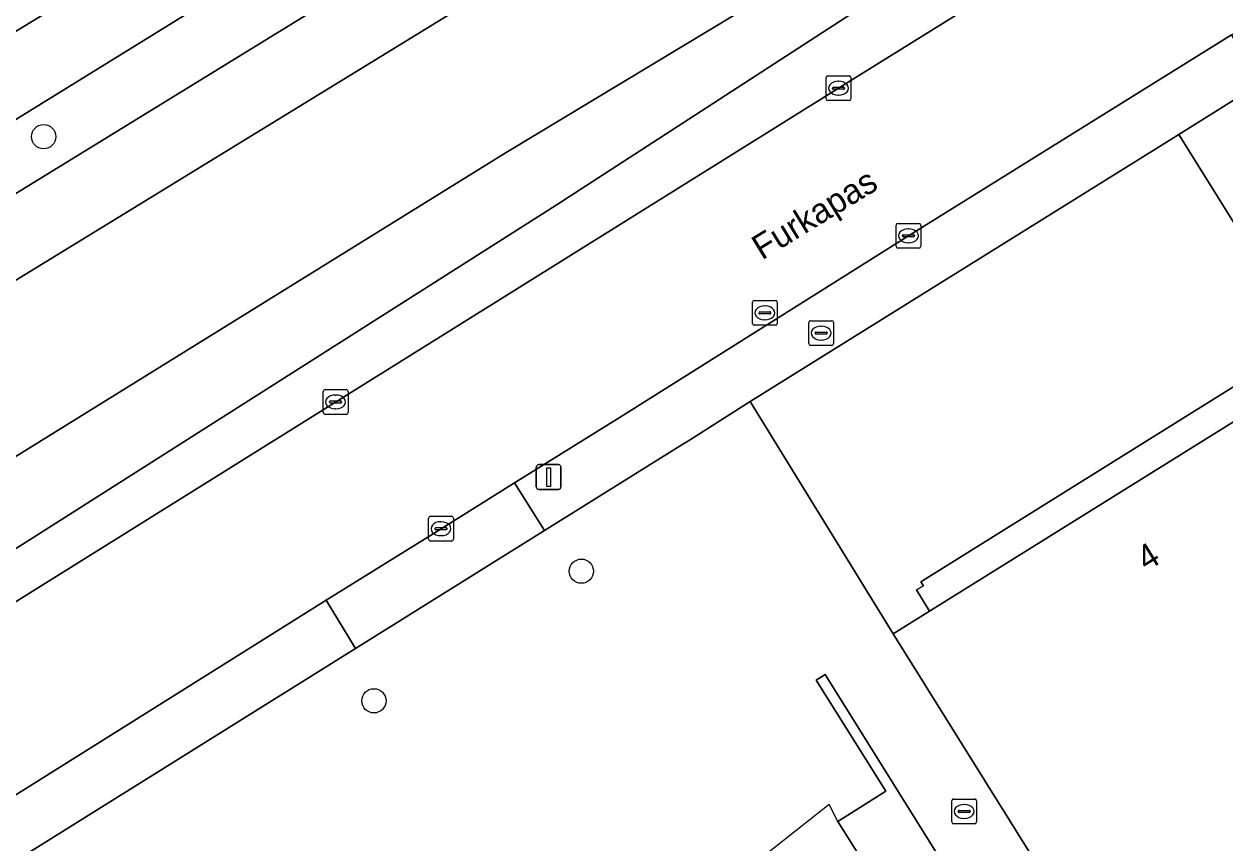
# Model space of a CAD drawing. Extents: x 158835 to 160077, y 386387 to 387778.
# Drawn here: x 158927.18 to 158975.59, y 387215.11 to 387248.12 of the extents above; entities that cross this region are included whole.
import ezdxf

# ---------------------------------------------------------------- set-up
doc = ezdxf.new("R2010")
doc.units = 0
for name, color, linetype in [('IMGEO_Berm_groen', 7, 'Continuous'), ('IMGEO_Boom', 7, 'Continuous'), ('IMGEO_Brandkraan', 7, 'Continuous'), ('IMGEO_Erf', 7, 'Continuous'), ('IMGEO_Fietspad_gesloten', 7, 'Continuous'), ('IMGEO_Kolk', 7, 'Continuous'), ('IMGEO_Lichtmast', 7, 'Continuous'), ('IMGEO_Openbare_ruimte_label', 7, 'Continuous'), ('IMGEO_Pand', 7, 'Continuous'), ('IMGEO_Pand_nummerreeks', 7, 'Continuous'), ('IMGEO_Pand_overbouw', 7, 'Continuous'), ('IMGEO_Parkeervlak_open', 7, 'Continuous'), ('IMGEO_Rijbaan_lokaal_open', 7, 'Continuous'), ('IMGEO_Rioolput', 7, 'Continuous'), ('IMGEO_Voetpad_open', 7, 'Continuous'), ('IMGEO_Waterloop', 7, 'Continuous')]:
    doc.layers.add(name, color=color, linetype=linetype)

msp = doc.modelspace()

# ---------------------------------------------------------------- linework, layer by layer
at = {"layer": 'IMGEO_Berm_groen'}
for points in [[(159028.997, 387307.001), (159015.14, 387298.44), (159000, 387289.123), (158990.539, 387283.301), (158964.997, 387267.65), (158940.44, 387252.686), (158936.096, 387250), (158916.44, 387237.845), (158895.416, 387224.734), (158892.898, 387223.139), (158889.972, 387221.282), (158886.707, 387219.193), (158882.663, 387216.595)], [(159024.789, 387297.851), (159000, 387282.652), (158946.745, 387250), (158900.863, 387221.869), (158889.06, 387214.523), (158887.506, 387213.517), (158882.266, 387209.936), (158879.633, 387207.936), (158875.313, 387204.548), (158873.201, 387202.716), (158873.049, 387202.584), (158874.273, 387201.173), (158872.958, 387200.032), (158871.709, 387201.421), (158869.877, 387199.832), (158877.229, 387196.302)], [(158923.17, 387222.542), (158960.016, 387245.531), (158967.174, 387250), (158976.218, 387255.647), (158979.83, 387257.9), (158979.104, 387259.257), (158977.361, 387262.061), (158979.91, 387263.646), (158981.651, 387260.841), (158982.308, 387259.445), (158993.621, 387266.501), (159000, 387270.494), (159010.157, 387276.853), (159026.726, 387287.157)], [(158879.284, 387214.158), (158873.778, 387209.28), (158867.5, 387203.86), (158866.717, 387203.184), (158865.725, 387202.41), (158866.6, 387200.939), (158868.476, 387202.594), (158872.808, 387206.414), (158876.626, 387209.537), (158879.579, 387211.747), (158882.485, 387213.837), (158885.198, 387215.614), (158887.095, 387216.815), (158888.271, 387217.539), (158902.66, 387226.433), (158940.996, 387250), (158961.325, 387262.497), (159000, 387286.22)], [(158918.403, 387225.462), (158946.623, 387242.943), (158958.307, 387250), (158974.556, 387259.814), (158975.472, 387258.253), (158962.766, 387250), (158948.634, 387240.82), (158918.344, 387221.581), (158886.671, 387201.536)]]:
    msp.add_lwpolyline(points, dxfattribs=at)
msp.add_lwpolyline([(158973.433, 387276.508), (158991.928, 387287.867), (159000, 387292.819), (159005.46, 387296.168), (159003.999, 387298.603), (159000, 387296.122), (158995.071, 387293.064), (158986.969, 387288.086), (158978.847, 387283.118), (158971.65, 387278.686), (158964.902, 387274.565), (158956.56, 387269.426), (158944.446, 387261.985), (158932.241, 387254.544), (158924.872, 387250), (158921.203, 387247.739), (158922.755, 387245.332), (158930.382, 387250), (158935.29, 387253.004)], close=True, dxfattribs=at)
at = {"layer": 'IMGEO_Boom'}
for centre in [(158927.975, 387243.579), (158949.651, 387226.063), (158941.287, 387220.838)]:
    msp.add_circle(centre, 0.489, dxfattribs=at)
at = {"layer": 'IMGEO_Brandkraan'}
for p, q in [((158958.816, 387235.235), (158958.816, 387236.087)), ((158958.891, 387236.161), (158959.743, 387236.161)), ((158959.304, 387235.941), (158959.329, 387235.941)), ((158959.817, 387236.087), (158959.817, 387235.235)), ((158959.075, 387235.655), (158959.075, 387235.667)), ((158959.513, 387235.618), (158959.115, 387235.618)), ((158959.118, 387235.704), (158959.516, 387235.704)), ((158959.327, 387235.381), (158959.302, 387235.381)), ((158959.559, 387235.667), (158959.559, 387235.655)), ((158959.743, 387235.161), (158958.891, 387235.161))]:
    msp.add_line(p, q, dxfattribs=at)
for points in [[(158958.816, 387235.235), (158958.816, 387236.087)], [(158958.891, 387236.161), (158959.743, 387236.161)], [(158959.817, 387236.087), (158959.817, 387235.235)], [(158959.743, 387235.161), (158958.891, 387235.161)]]:
    msp.add_lwpolyline(points, dxfattribs=at)
for centre, radius, start, end in [((158958.893, 387236.085), 0.0765, 91.552, 178.448), ((158958.893, 387236.085), 0.0765, 91.552, 178.448), ((158959.741, 387236.085), 0.0765, 1.552, 88.448), ((158959.741, 387236.085), 0.0765, 1.552, 88.448), ((158959.115, 387235.664), 0.0403, 85.8775, 175.7526), ((158959.112, 387235.654), 0.0366, 178.938, 274.7102), ((158959.516, 387235.661), 0.043, 264.8664, 352.4533), ((158959.52, 387235.666), 0.0386, 1.7309, 96.639), ((158958.893, 387235.237), 0.0765, 181.552, 268.448), ((158958.893, 387235.237), 0.0765, 181.552, 268.448), ((158959.741, 387235.237), 0.0765, 271.552, 358.448), ((158959.741, 387235.237), 0.0765, 271.552, 358.448)]:
    msp.add_arc(centre, radius, start, end, dxfattribs=at)
for centre, major_axis, ratio, start_param, end_param in [((158959.303, 387235.661), (-0.387, 0.002), 0.722429, 4.712389, 7.853982), ((158959.328, 387235.661), (-0.39, 0.002), 0.717154, 1.570796, 4.712389)]:
    msp.add_ellipse(centre, major_axis=major_axis, ratio=ratio, start_param=start_param, end_param=end_param, dxfattribs=at)
at = {"layer": 'IMGEO_Erf'}
for points in [[(158989.092, 387180.491), (158979.517, 387195.826), (158962.223, 387223.541), (158956.459, 387232.898), (158954.004, 387231.35), (158953.527, 387231.049), (158948.159, 387227.697), (158940.551, 387222.946), (158891.198, 387192.115), (158891.037, 387192.025), (158890.88, 387191.93)], [(158906.578, 387188.843), (158935.571, 387206.956), (158935.452, 387207.147), (158936.983, 387208.103), (158942.82, 387211.747), (158943.925, 387212.437), (158944.041, 387212.263), (158942.932, 387211.567), (158937.447, 387208.128), (158938.375, 387206.673), (158941.418, 387208.563), (158943.495, 387205.18), (158942.561, 387204.559), (158943.339, 387203.354), (158946.731, 387205.461), (158946.789, 387205.368), (158948.346, 387206.339), (158961.06, 387214.272), (158959.991, 387215.978), (158961.922, 387217.189), (158959.117, 387221.672), (158959.482, 387221.903), (158987.617, 387176.814)]]:
    msp.add_lwpolyline(points, dxfattribs=at)
at = {"layer": 'IMGEO_Fietspad_gesloten'}
for points in [[(159027.131, 387309.499), (159009.901, 387298.892), (159005.46, 387296.168), (159000, 387292.819), (158991.928, 387287.867), (158973.433, 387276.508), (158935.29, 387253.004), (158930.382, 387250), (158922.755, 387245.332), (158917.87, 387242.342), (158909.268, 387236.981), (158901.535, 387232.203), (158896.467, 387229.048), (158890.116, 387225.071), (158882.721, 387220.348), (158880.689, 387219.038)], [(158882.663, 387216.595), (158886.707, 387219.193), (158889.972, 387221.282), (158892.898, 387223.139), (158895.416, 387224.734), (158916.44, 387237.845), (158936.096, 387250), (158940.44, 387252.686), (158964.997, 387267.65), (158990.539, 387283.301)]]:
    msp.add_lwpolyline(points, dxfattribs=at)
at = {"layer": 'IMGEO_Kolk'}
for p, q in [((158959.514, 387245.106), (158959.514, 387245.958)), ((158959.589, 387246.032), (158960.441, 387246.032)), ((158960.515, 387245.958), (158960.515, 387245.106)), ((158959.773, 387245.526), (158959.773, 387245.538)), ((158960.211, 387245.489), (158959.813, 387245.489)), ((158959.816, 387245.575), (158960.214, 387245.575)), ((158960.002, 387245.812), (158960.027, 387245.812)), ((158960.257, 387245.538), (158960.257, 387245.526)), ((158960.441, 387245.032), (158959.589, 387245.032)), ((158960.025, 387245.252), (158960, 387245.252)), ((158962.334, 387239.159), (158962.334, 387240.011)), ((158962.409, 387240.085), (158963.261, 387240.085)), ((158962.822, 387239.865), (158962.847, 387239.865)), ((158963.335, 387240.011), (158963.335, 387239.159)), ((158962.593, 387239.579), (158962.593, 387239.591)), ((158963.031, 387239.542), (158962.633, 387239.542)), ((158962.636, 387239.628), (158963.034, 387239.628)), ((158962.845, 387239.305), (158962.82, 387239.305)), ((158963.077, 387239.591), (158963.077, 387239.579)), ((158963.261, 387239.085), (158962.409, 387239.085)), ((158939.317, 387233.385), (158940.169, 387233.385)), ((158939.242, 387232.459), (158939.242, 387233.311)), ((158939.501, 387232.879), (158939.501, 387232.891)), ((158939.544, 387232.928), (158939.942, 387232.928)), ((158939.73, 387233.165), (158939.755, 387233.165)), ((158939.985, 387232.891), (158939.985, 387232.879)), ((158940.243, 387233.311), (158940.243, 387232.459)), ((158940.169, 387232.385), (158939.317, 387232.385)), ((158939.939, 387232.842), (158939.541, 387232.842)), ((158939.753, 387232.605), (158939.728, 387232.605)), ((158943.491, 387227.35), (158943.491, 387228.202)), ((158943.566, 387228.276), (158944.418, 387228.276)), ((158943.979, 387228.056), (158944.004, 387228.056)), ((158944.492, 387228.202), (158944.492, 387227.35)), ((158943.75, 387227.77), (158943.75, 387227.782)), ((158944.188, 387227.733), (158943.79, 387227.733)), ((158943.793, 387227.819), (158944.191, 387227.819)), ((158944.234, 387227.782), (158944.234, 387227.77)), ((158944.418, 387227.276), (158943.566, 387227.276)), ((158944.002, 387227.496), (158943.977, 387227.496)), ((158964.58, 387215.953), (158964.58, 387216.805)), ((158964.655, 387216.879), (158965.507, 387216.879)), ((158964.882, 387216.422), (158965.28, 387216.422)), ((158965.068, 387216.659), (158965.093, 387216.659)), ((158965.581, 387216.805), (158965.581, 387215.953)), ((158964.839, 387216.373), (158964.839, 387216.385)), ((158965.277, 387216.336), (158964.879, 387216.336)), ((158965.091, 387216.099), (158965.066, 387216.099)), ((158965.323, 387216.385), (158965.323, 387216.373)), ((158965.507, 387215.879), (158964.655, 387215.879))]:
    msp.add_line(p, q, dxfattribs=at)
for points in [[(158959.514, 387245.106), (158959.514, 387245.958)], [(158959.589, 387246.032), (158960.441, 387246.032)], [(158960.515, 387245.958), (158960.515, 387245.106)], [(158960.441, 387245.032), (158959.589, 387245.032)], [(158962.334, 387239.159), (158962.334, 387240.011)], [(158962.409, 387240.085), (158963.261, 387240.085)], [(158963.335, 387240.011), (158963.335, 387239.159)], [(158963.261, 387239.085), (158962.409, 387239.085)], [(158939.317, 387233.385), (158940.169, 387233.385)], [(158939.242, 387232.459), (158939.242, 387233.311)], [(158940.243, 387233.311), (158940.243, 387232.459)], [(158940.169, 387232.385), (158939.317, 387232.385)], [(158943.491, 387227.35), (158943.491, 387228.202)], [(158943.566, 387228.276), (158944.418, 387228.276)], [(158944.492, 387228.202), (158944.492, 387227.35)], [(158944.418, 387227.276), (158943.566, 387227.276)], [(158964.58, 387215.953), (158964.58, 387216.805)], [(158964.655, 387216.879), (158965.507, 387216.879)], [(158965.581, 387216.805), (158965.581, 387215.953)], [(158965.507, 387215.879), (158964.655, 387215.879)]]:
    msp.add_lwpolyline(points, dxfattribs=at)
for centre, radius, start, end in [((158959.591, 387245.956), 0.0765, 91.552, 178.448), ((158959.591, 387245.956), 0.0765, 91.552, 178.448), ((158960.439, 387245.956), 0.0765, 1.552, 88.448), ((158960.439, 387245.956), 0.0765, 1.552, 88.448), ((158959.813, 387245.535), 0.0403, 85.8775, 175.7526), ((158959.81, 387245.525), 0.0366, 178.938, 274.7102), ((158960.214, 387245.532), 0.043, 264.8664, 352.4533), ((158960.218, 387245.537), 0.0386, 1.7309, 96.639), ((158959.591, 387245.108), 0.0765, 181.552, 268.448), ((158959.591, 387245.108), 0.0765, 181.552, 268.448), ((158960.439, 387245.108), 0.0765, 271.552, 358.448), ((158960.439, 387245.108), 0.0765, 271.552, 358.448), ((158962.411, 387240.009), 0.0765, 91.552, 178.448), ((158962.411, 387240.009), 0.0765, 91.552, 178.448), ((158963.259, 387240.009), 0.0765, 1.552, 88.448), ((158963.259, 387240.009), 0.0765, 1.552, 88.448), ((158962.411, 387239.161), 0.0765, 181.552, 268.448), ((158962.411, 387239.161), 0.0765, 181.552, 268.448), ((158962.633, 387239.588), 0.0403, 85.8775, 175.7526), ((158962.63, 387239.578), 0.0366, 178.938, 274.7102), ((158963.034, 387239.585), 0.043, 264.8664, 352.4533), ((158963.038, 387239.59), 0.0386, 1.7309, 96.639), ((158963.259, 387239.161), 0.0765, 271.552, 358.448), ((158963.259, 387239.161), 0.0765, 271.552, 358.448), ((158939.319, 387233.309), 0.0765, 91.552, 178.448), ((158939.319, 387233.309), 0.0765, 91.552, 178.448), ((158940.167, 387233.309), 0.0765, 1.552, 88.448), ((158940.167, 387233.309), 0.0765, 1.552, 88.448), ((158939.541, 387232.888), 0.0403, 85.8775, 175.7526), ((158939.538, 387232.878), 0.0366, 178.938, 274.7102), ((158939.942, 387232.885), 0.043, 264.8664, 352.4533), ((158939.946, 387232.89), 0.0386, 1.7309, 96.639), ((158939.319, 387232.461), 0.0765, 181.552, 268.448), ((158939.319, 387232.461), 0.0765, 181.552, 268.448), ((158940.167, 387232.461), 0.0765, 271.552, 358.448), ((158940.167, 387232.461), 0.0765, 271.552, 358.448), ((158943.568, 387228.2), 0.0765, 91.552, 178.448), ((158943.568, 387228.2), 0.0765, 91.552, 178.448), ((158944.416, 387228.2), 0.0765, 1.552, 88.448), ((158944.416, 387228.2), 0.0765, 1.552, 88.448), ((158943.79, 387227.779), 0.0403, 85.8775, 175.7526), ((158943.787, 387227.769), 0.0366, 178.938, 274.7102), ((158944.191, 387227.776), 0.043, 264.8664, 352.4533), ((158944.195, 387227.781), 0.0386, 1.7309, 96.639), ((158943.568, 387227.352), 0.0765, 181.552, 268.448), ((158943.568, 387227.352), 0.0765, 181.552, 268.448), ((158944.416, 387227.352), 0.0765, 271.552, 358.448), ((158944.416, 387227.352), 0.0765, 271.552, 358.448), ((158964.657, 387216.803), 0.0765, 91.552, 178.448), ((158964.657, 387216.803), 0.0765, 91.552, 178.448), ((158964.879, 387216.382), 0.0403, 85.8775, 175.7526), ((158965.284, 387216.384), 0.0386, 1.7309, 96.639), ((158965.505, 387216.803), 0.0765, 1.552, 88.448), ((158965.505, 387216.803), 0.0765, 1.552, 88.448), ((158964.657, 387215.955), 0.0765, 181.552, 268.448), ((158964.657, 387215.955), 0.0765, 181.552, 268.448), ((158964.876, 387216.372), 0.0366, 178.938, 274.7102), ((158965.28, 387216.379), 0.043, 264.8664, 352.4533), ((158965.505, 387215.955), 0.0765, 271.552, 358.448), ((158965.505, 387215.955), 0.0765, 271.552, 358.448)]:
    msp.add_arc(centre, radius, start, end, dxfattribs=at)
for centre, major_axis, ratio, start_param, end_param in [((158960.001, 387245.532), (-0.387, 0.002), 0.722429, 4.712389, 7.853982), ((158960.026, 387245.532), (-0.39, 0.002), 0.717154, 1.570796, 4.712389), ((158962.821, 387239.585), (-0.387, 0.002), 0.722429, 4.712389, 7.853982), ((158962.846, 387239.585), (-0.39, 0.002), 0.717154, 1.570796, 4.712389), ((158939.729, 387232.885), (-0.387, 0.002), 0.722429, 4.712389, 7.853982), ((158939.754, 387232.885), (-0.39, 0.002), 0.717154, 1.570796, 4.712389), ((158943.978, 387227.776), (-0.387, 0.002), 0.722429, 4.712389, 7.853982), ((158944.003, 387227.776), (-0.39, 0.002), 0.717154, 1.570796, 4.712389), ((158965.067, 387216.379), (-0.387, 0.002), 0.722429, 4.712389, 7.853982), ((158965.092, 387216.379), (-0.39, 0.002), 0.717154, 1.570796, 4.712389)]:
    msp.add_ellipse(centre, major_axis=major_axis, ratio=ratio, start_param=start_param, end_param=end_param, dxfattribs=at)
at = {"layer": 'IMGEO_Lichtmast'}
for p, q in [((158947.834, 387229.458), (158947.834, 387230.258)), ((158947.834, 387230.258), (158947.834, 387229.458)), ((158947.934, 387230.358), (158948.724, 387230.358)), ((158948.724, 387230.358), (158947.934, 387230.358)), ((158948.824, 387230.258), (158948.824, 387229.458)), ((158948.824, 387229.458), (158948.824, 387230.258)), ((158948.724, 387229.358), (158947.934, 387229.358)), ((158947.934, 387229.358), (158948.724, 387229.358))]:
    msp.add_line(p, q, dxfattribs=at)
msp.add_lwpolyline([(158948.254, 387230.233), (158948.404, 387230.233), (158948.404, 387229.483), (158948.254, 387229.483), (158948.254, 387230.233)], dxfattribs=at)
for centre, start, end in [((158947.934, 387230.258), 90, 180), ((158947.934, 387230.258), 90, 180), ((158948.724, 387230.258), 0, 90), ((158948.724, 387230.258), 360, 90), ((158947.934, 387229.458), 180, 270), ((158947.934, 387229.458), 180, 270), ((158948.724, 387229.458), 270, 0), ((158948.724, 387229.458), 270, 0)]:
    msp.add_arc(centre, 0.1, start, end, dxfattribs=at)
at = {"layer": 'IMGEO_Pand'}
msp.add_lwpolyline([(158981.022, 387232.178), (158979.641, 387234.393), (158963.682, 387224.45), (158962.223, 387223.541), (158979.517, 387195.826), (158989.092, 387180.491), (158989.229, 387180.272), (159000, 387186.991), (159013.068, 387195.142), (159000, 387216.082), (158995.582, 387223.162), (158993.741, 387222.013), (158985.599, 387235.034)], close=True, dxfattribs=at)
msp.add_lwpolyline([(158987.617, 387176.814), (158959.482, 387221.903), (158959.117, 387221.672), (158961.922, 387217.189), (158959.991, 387215.978), (158961.06, 387214.272), (158948.346, 387206.339), (158946.789, 387205.368), (158946.731, 387205.461), (158943.339, 387203.354), (158942.561, 387204.559), (158943.495, 387205.18), (158941.418, 387208.563), (158938.375, 387206.673), (158937.447, 387208.128), (158937.101, 387207.912), (158935.571, 387206.956), (158906.578, 387188.843), (158905.527, 387190.529), (158905.164, 387190.306), (158908.721, 387184.614)], dxfattribs=at)
at = {"layer": 'IMGEO_Pand_overbouw'}
msp.add_lwpolyline([(158948.346, 387206.339), (158961.06, 387214.272), (158959.991, 387215.978), (158959.638, 387216.664), (158947.75, 387207.271)], close=True, dxfattribs=at)
at = {"layer": 'IMGEO_Parkeervlak_open'}
msp.add_lwpolyline([(158956.459, 387232.898), (158962.223, 387223.541), (158963.682, 387224.45), (158963.154, 387225.305), (158963.444, 387225.473), (158963.337, 387225.635), (158978.195, 387234.903), (158977.692, 387235.733), (158978.408, 387236.171), (158973.74, 387243.667)], close=True, dxfattribs=at)
at = {"layer": 'IMGEO_Rijbaan_lokaal_open'}
for points in [[(159026.726, 387287.157), (159010.157, 387276.853), (159000, 387270.494), (158993.621, 387266.501), (158982.308, 387259.445), (158979.83, 387257.9), (158976.218, 387255.647), (158967.174, 387250), (158960.016, 387245.531), (158923.17, 387222.542)], [(158926.38, 387216.756), (158939.369, 387224.894), (158943.993, 387227.775), (158946.948, 387229.619), (158951.21, 387232.275), (158962.835, 387239.587), (158975.853, 387247.691), (158979.563, 387250), (158980.954, 387250.866), (158981.157, 387251.004), (158986.97, 387254.65), (158995.917, 387260.261), (159000, 387262.822), (159000.385, 387263.063), (159006.326, 387266.789), (159014.188, 387271.68), (159017.521, 387273.758), (159023.171, 387277.272)]]:
    msp.add_lwpolyline(points, dxfattribs=at)
at = {"layer": 'IMGEO_Rioolput'}
for p, q in [((158956.546, 387236.051), (158956.546, 387236.903)), ((158956.621, 387236.977), (158957.473, 387236.977)), ((158957.034, 387236.757), (158957.059, 387236.757)), ((158957.547, 387236.903), (158957.547, 387236.051)), ((158956.805, 387236.471), (158956.805, 387236.483)), ((158957.243, 387236.434), (158956.845, 387236.434)), ((158956.848, 387236.52), (158957.246, 387236.52)), ((158957.289, 387236.483), (158957.289, 387236.471)), ((158957.473, 387235.977), (158956.621, 387235.977)), ((158957.057, 387236.197), (158957.032, 387236.197))]:
    msp.add_line(p, q, dxfattribs=at)
for points in [[(158956.546, 387236.051), (158956.546, 387236.903)], [(158956.621, 387236.977), (158957.473, 387236.977)], [(158957.547, 387236.903), (158957.547, 387236.051)], [(158957.473, 387235.977), (158956.621, 387235.977)]]:
    msp.add_lwpolyline(points, dxfattribs=at)
for centre, radius, start, end in [((158956.623, 387236.901), 0.0765, 91.552, 178.448), ((158956.623, 387236.901), 0.0765, 91.552, 178.448), ((158957.471, 387236.901), 0.0765, 1.552, 88.448), ((158957.471, 387236.901), 0.0765, 1.552, 88.448), ((158956.845, 387236.48), 0.0403, 85.8775, 175.7526), ((158956.842, 387236.47), 0.0366, 178.938, 274.7102), ((158957.246, 387236.477), 0.043, 264.8664, 352.4533), ((158957.25, 387236.482), 0.0386, 1.7309, 96.639), ((158956.623, 387236.053), 0.0765, 181.552, 268.448), ((158956.623, 387236.053), 0.0765, 181.552, 268.448), ((158957.471, 387236.053), 0.0765, 271.552, 358.448), ((158957.471, 387236.053), 0.0765, 271.552, 358.448)]:
    msp.add_arc(centre, radius, start, end, dxfattribs=at)
for centre, major_axis, ratio, start_param, end_param in [((158957.033, 387236.477), (-0.387, 0.002), 0.722429, 4.712389, 7.853982), ((158957.058, 387236.477), (-0.39, 0.002), 0.717154, 1.570796, 4.712389)]:
    msp.add_ellipse(centre, major_axis=major_axis, ratio=ratio, start_param=start_param, end_param=end_param, dxfattribs=at)
at = {"layer": 'IMGEO_Voetpad_open'}
for points in [[(159030.369, 387304.849), (159000, 387286.22), (158961.325, 387262.497), (158940.996, 387250), (158902.66, 387226.433), (158888.271, 387217.539), (158887.095, 387216.815), (158885.198, 387215.614), (158882.485, 387213.837), (158879.579, 387211.747), (158876.626, 387209.537), (158872.808, 387206.414), (158868.476, 387202.594), (158866.6, 387200.939), (158865.725, 387202.41), (158864.491, 387201.44)], [(158877.229, 387196.302), (158869.877, 387199.832), (158871.709, 387201.421), (158873.049, 387202.584), (158873.201, 387202.716), (158875.313, 387204.548), (158879.633, 387207.936), (158882.266, 387209.936), (158887.506, 387213.517), (158889.06, 387214.523), (158900.863, 387221.869), (158946.745, 387250), (159000, 387282.652)]]:
    msp.add_lwpolyline(points, dxfattribs=at)
for points in [[(158973.74, 387243.667), (158977.081, 387245.76), (158975.853, 387247.691), (158962.835, 387239.587), (158951.21, 387232.275), (158946.948, 387229.619), (158948.159, 387227.697), (158953.527, 387231.049), (158954.004, 387231.35), (158956.459, 387232.898)], [(158973.74, 387243.667), (158978.408, 387236.171), (158978.907, 387235.347), (158978.195, 387234.903), (158963.337, 387225.635), (158963.444, 387225.473), (158963.154, 387225.305), (158963.682, 387224.45), (158979.641, 387234.393), (158984.224, 387237.249), (158978.419, 387246.599), (158977.081, 387245.76)], [(158946.948, 387229.619), (158943.993, 387227.775), (158939.369, 387224.894), (158940.551, 387222.946), (158948.159, 387227.697)], [(158940.551, 387222.946), (158939.369, 387224.894), (158926.38, 387216.756), (158892.422, 387195.552), (158889.681, 387193.859), (158890.88, 387191.93), (158891.037, 387192.025), (158891.198, 387192.115)]]:
    msp.add_lwpolyline(points, close=True, dxfattribs=at)
at = {"layer": 'IMGEO_Waterloop'}
msp.add_lwpolyline([(158886.671, 387201.536), (158918.344, 387221.581), (158948.634, 387240.82), (158962.766, 387250), (158975.472, 387258.253), (158974.556, 387259.814), (158958.307, 387250), (158946.623, 387242.943), (158918.403, 387225.462), (158884.228, 387203.604)], dxfattribs=at)

# ---------------------------------------------------------------- texts
at = {"layer": 'IMGEO_Openbare_ruimte_label'}
msp.add_text('Furkapas', height=1, rotation=31.5437, dxfattribs=at).set_placement((158956.929, 387238.587))
at = {"layer": 'IMGEO_Pand_nummerreeks'}
msp.add_text('4', height=1, rotation=31.9231, dxfattribs=at).set_placement((158972.43, 387226.037))

doc.saveas('drawing.dxf')
